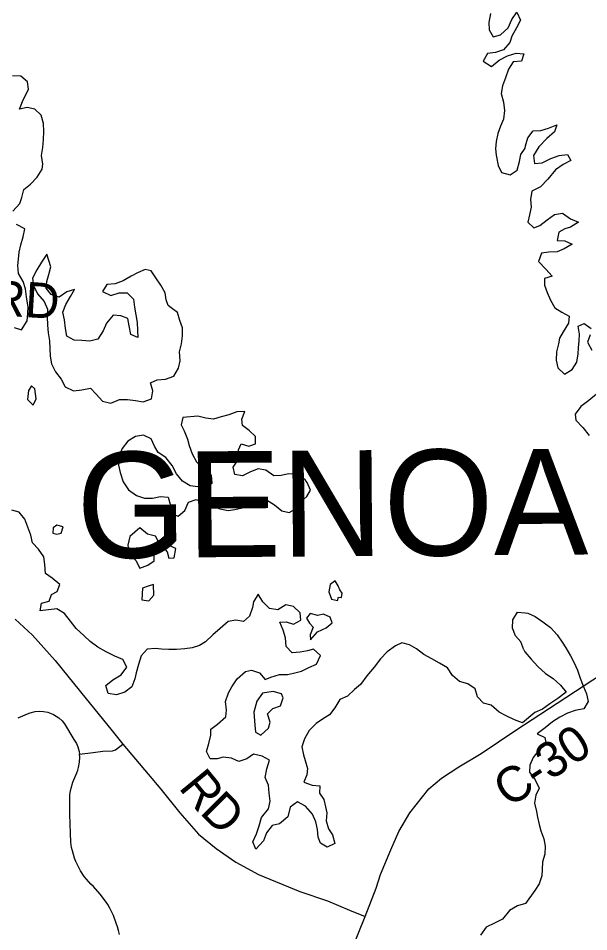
# Model space of a CAD drawing. Extents: x 114604 to 551442, y 316898 to 567001.
# Drawn here: x 236583 to 241428, y 462996 to 470759 of the extents above; entities that cross this region are included whole.
import ezdxf

# ---------------------------------------------------------------- set-up
doc = ezdxf.new("R2010")
doc.units = 0
for name, color, linetype in [('GE_P_Alignment_1000_Cardinal_Points', 7, 'Continuous'), ('GE_P_Alignment_500_Bearings', 7, 'Continuous'), ('GE_P_Alignment_500_Stations', 7, 'Continuous'), ('PM_P_CL_Double_Solid', 7, 'Continuous'), ('PM_P_Crosswalk', 7, 'Continuous'), ('VG_X_Tree_Line_Lt', 7, 'Continuous')]:
    doc.layers.add(name, color=color, linetype=linetype)

msp = doc.modelspace()

# ---------------------------------------------------------------- linework, layer by layer
at = {"layer": 'GE_P_Alignment_1000_Cardinal_Points'}
for points in [[(236555.6, 465651.4), (236704.3, 465515.7), (236896.6, 465301.6), (237160.3, 464975.9), (237368.6, 464718.7), (237470.5, 464590.6), (237793.2, 464208.2), (237954.4, 464007.2), (238115.4, 463825.7), (238262.9, 463702.9), (238430, 463586.7), (238623.1, 463483.7), (238975.9, 463337.4), (239209.3, 463259.1), (239395.2, 463179.3), (239529.4, 463126.1)], [(236583.2, 464812.7), (236660.3, 464846.6), (236684.9, 464856.2), (236727.7, 464866.4), (236762.9, 464869.3), (236798.3, 464867.4), (236833.1, 464860.7), (236862.5, 464851), (236882.8, 464842), (236927.5, 464813.8), (236956.7, 464787), (236976.3, 464763.4), (237056.6, 464630.4), (237076.6, 464594.7), (237088.1, 464567), (237101.1, 464526.5), (237104.5, 464505.7)], [(237104.5, 464505.7), (237218.8, 464519.3), (237302.5, 464531.5), (237382.6, 464534.6), (237409.2, 464542.8), (237470.5, 464590.6)], [(237441.8, 462972.6), (237434.3, 463006), (237425.3, 463039), (237415.3, 463069.8), (237390.7, 463134.6), (237360.2, 463197), (237342.8, 463227), (237324.1, 463256.2), (237279.3, 463316), (237221.8, 463380.5), (237200.6, 463400), (237161.6, 463442.2), (237144, 463464.9), (237112.6, 463513.1), (237099.6, 463537.1), (237085.4, 463564.9), (237072.5, 463593.5), (237061.2, 463622.6), (237051.4, 463652.3), (237043.1, 463682.5), (237036.3, 463713), (237029.5, 463756.1), (237025.5, 463835.1), (237021.2, 463993.3), (237021.3, 464107.4), (237020.9, 464131.7), (237022.2, 464156), (237025.1, 464180.2), (237032.6, 464216.7), (237047.2, 464268.4), (237081, 464347.8), (237089, 464369.8), (237095.6, 464392.3), (237104, 464438.3), (237106.4, 464479.9), (237104.5, 464505.7)]]:
    msp.add_lwpolyline(points, dxfattribs=at)
at = {"layer": 'GE_P_Alignment_500_Bearings'}
for points in [[(239529.4, 463126.1), (239622, 463366.8), (239660, 463481.2), (239747.2, 463691.2), (239814.3, 463847), (239909.7, 464006.1), (240069, 464210.8), (240177.8, 464301.6), (240325.8, 464396.5), (240514.7, 464509.4), (240808.5, 464709.1), (241086.9, 464891.2), (242067.9, 465532.4), (242706.7, 465904.4), (242940.8, 466050.7), (243595.3, 466467.8), (243627, 466489.4), (243677.3, 466531.8)], [(240080.7, 460076.1), (240110.9, 460207.8), (240130, 460292), (240141.9, 460415.5), (240140.9, 460547.4), (240135.8, 460621.3), (240125.4, 460692.2), (240096.5, 460815.4), (240060.7, 460917.1), (239995.8, 461051.8), (239832, 461349.5), (239735.4, 461534.5), (239609.8, 461749.3), (239487.1, 461961.1), (239373.4, 462173), (239334, 462290.5), (239321.4, 462405.7), (239317.5, 462467.8), (239331.7, 462598.7), (239356.9, 462697.8), (239529.4, 463126.1)]]:
    msp.add_lwpolyline(points, dxfattribs=at)
at = {"layer": 'VG_X_Tree_Line_Lt'}
for points in [[(240593.7, 470799.2), (240579.7, 470723.1), (240583.8, 470661.1), (240615.8, 470601.1), (240679.7, 470617.3), (240743.6, 470677.4), (240775.5, 470749.5), (240817.4, 470809.6), (240849.4, 470743.6), (240815.5, 470677.5), (240775.6, 470607.4), (240759.7, 470553.4), (240703.8, 470491.2), (240635.9, 470469.1), (240568, 470459), (240532.1, 470392.9), (240602, 470349), (240667.9, 470403.1), (240739.8, 470439.3), (240811.7, 470461.4), (240877.6, 470457.6), (240857.7, 470393.5), (240787.8, 470389.3), (240745.9, 470325.2), (240722, 470253.2), (240696.1, 470185.1), (240684.1, 470119), (240704.2, 470047), (240712.2, 469975), (240704.3, 469901), (240680.4, 469840.9), (240656.5, 469778.8), (240642.5, 469710.7), (240636.6, 469648.7), (240642.6, 469596.7), (240658.7, 469508.7), (240688.7, 469448.7), (240760.6, 469426.8), (240820.6, 469469), (240840.5, 469541), (240852.4, 469601.1), (240888.3, 469655.2)], [(236785.1, 469475.3), (236791, 469519.4), (236781, 469591.4), (236792.9, 469659.5), (236798.9, 469727.5), (236800.8, 469797.5), (236798.7, 469865.6), (236776.7, 469935.6), (236724.7, 469987.5), (236658.8, 470001.4), (236592.9, 469985.2), (236618.8, 470051.3), (236670.6, 470155.5), (236660.6, 470217.5), (236604.6, 470267.4), (236534.7, 470269.3)], [(240888.3, 469655.2), (240891.6, 469675.4), (240911.6, 469741.6), (240955.5, 469801.7), (241021.5, 469805.8), (241087.5, 469824), (241157.5, 469852.1), (241137.5, 469794), (241073.6, 469735.8), (241005.7, 469665.6), (240959.7, 469593.4), (240967.8, 469525.3), (241033.8, 469531.4), (241105.8, 469567.5), (241177.8, 469591.7), (241247.7, 469601.8), (241275.8, 469549.7), (241211.9, 469515.6), (241145.9, 469471.4), (241082, 469391.2), (241018.1, 469327), (240946.1, 469288.8), (240934.2, 469218.7), (240940.2, 469154.6), (240924.3, 469088.4), (240910.4, 469026.3), (240962.4, 468978.3), (241012.4, 468996.4), (241076.4, 469046.6), (241138.3, 469090.7), (241206.3, 469102.9), (241274.4, 469054.9), (241340.4, 469024.9), (241274.5, 468984.7), (241224.5, 468968.6), (241174.5, 468940.5), (241160.6, 468870.4), (241224.6, 468866.5), (241286.6, 468838.5), (241220.7, 468798.3), (241160.7, 468774.2), (241090.7, 468770.1), (241026.7, 468762), (241000.8, 468691.8), (241062.9, 468627.8), (241118.9, 468565.8), (241053, 468547.6), (241053, 468489.5), (241075.1, 468429.5), (241103.2, 468363.4), (241139.3, 468297.3), (241199.3, 468261.3), (241261.4, 468227.4), (241255.4, 468167.3), (241211.5, 468095.1), (241181.6, 468040.9), (241171.6, 467990.8), (241155.7, 467924.7), (241151.8, 467854.5), (241165.9, 467788.4), (241221.9, 467734.4), (241287.9, 467772.6), (241327.8, 467836.8), (241337.7, 467906.9), (241341.7, 467959), (241347.6, 468017.1), (241349.5, 468073.2), (241337.5, 468141.3), (241389.4, 468165.4), (241449.5, 468121.5)], [(236537.7, 469120.7), (236597.5, 469184.9), (236613.5, 469236.9), (236629.4, 469303), (236687.3, 469349.1), (236743.2, 469407.2), (236785.1, 469475.3)], [(236548.5, 468130.2), (236610.5, 468112.3), (236658.3, 468186.5), (236664.3, 468248.5), (236666.2, 468304.5), (236654.2, 468392.6), (236644.1, 468458.6), (236624.1, 468520.6), (236584.1, 468590.5), (236580, 468658.6), (236584, 468710.6), (236591.9, 468770.6), (236605.8, 468834.7), (236623.8, 468900.8), (236639.7, 468968.8), (236567.7, 469006.7)], [(236825.7, 468755.1), (236781.8, 468685), (236739.9, 468620.8), (236704, 468548.8), (236712, 468486.7), (236748, 468416.8), (236802, 468350.8), (236832, 468286.9), (236830.1, 468220.8), (236830.2, 468150.8), (236836.2, 468084.8), (236848.3, 468018.7), (236850.3, 467952.7), (236854.4, 467886.7), (236864.4, 467820.7), (236900.4, 467752.7), (236948.4, 467690.8), (236980.5, 467626.8), (237052.4, 467592.9), (237124.3, 467601), (237196.2, 467615.2), (237244.2, 467563.2), (237298.2, 467505.3), (237368.1, 467487.4), (237444, 467517.6), (237512, 467517.7), (237579.9, 467511.9), (237643.8, 467500), (237713.7, 467524.1), (237725.7, 467592.2), (237705.6, 467660.2), (237763.5, 467686.3), (237833.4, 467692.4), (237905.3, 467718.6), (237943.2, 467784.7), (237959.2, 467846.8), (237953.1, 467922.8), (237971, 467990.9), (237977, 468060.9), (237976.9, 468126.9), (237956.9, 468190.9), (237936.8, 468256.9), (237880.9, 468296.8)], [(237880.9, 468296.8), (237856.9, 468316.8), (237838.8, 468366.8), (237830.8, 468424.8), (237794.8, 468490.8), (237752.8, 468552.7), (237712.8, 468612.7), (237660.8, 468624.6), (237594.9, 468596.4), (237543, 468568.3), (237475.1, 468528.2), (237407.2, 468502), (237335.3, 468495.9), (237299.4, 468437.8), (237369.3, 468403.9), (237439.3, 468426.1), (237507.2, 468426.2), (237563.2, 468370.3), (237571.2, 468304.3), (237583.2, 468238.2), (237593.3, 468174.2), (237597.3, 468106.2), (237599.4, 468046.2), (237539.4, 468070.1), (237525.4, 468144.1), (237513.3, 468206.1), (237453.4, 468230), (237389.5, 468235.9), (237331.6, 468167.7), (237303.7, 468101.6), (237259.8, 468031.5), (237189.9, 468013.4), (237122, 468021.3), (237058, 468023.1), (236996.1, 468057), (236984, 468123.1), (236976, 468197.1), (236961.9, 468261.1), (236987.8, 468327.2), (237027.7, 468393.3), (237061.6, 468453.4), (236995.7, 468435.2), (236931.9, 468389.1), (236861.9, 468411), (236819.9, 468464.9), (236825.9, 468521), (236843.8, 468581), (236859.7, 468647.1), (236825.7, 468755.1)], [(241441.5, 468069.3), (241417.6, 468005.2), (241455.7, 467937.1)], [(236696.8, 467636.3), (236670.8, 467596.2), (236662.9, 467518.1), (236710.9, 467470.2)], [(236710.9, 467470.2), (236734.8, 467524.3), (236722.8, 467608.3), (236696.8, 467636.3)], [(241494.1, 467564.5), (241428.2, 467510.3), (241362.3, 467458.1), (241312.3, 467393.9), (241318.4, 467343.8), (241378.5, 467279.8), (241432.6, 467211.8)], [(239036.9, 466814.2), (239020.9, 466836.2), (238950.9, 466884.1), (238879, 466886), (238815.1, 466871.8), (238753.1, 466871.7), (238687.2, 466917.6), (238621.2, 466929.5), (238555.3, 466903.4), (238487.4, 466869.2), (238423.5, 466881.1), (238409.5, 466945.1), (238455.3, 467015.2), (238453.3, 467091.3), (238475.2, 467143.3), (238541.1, 467121.5), (238599.1, 467141.6), (238599, 467205.6), (238543, 467255.5), (238487.1, 467297.5), (238483, 467351.5), (238506.9, 467417.6), (238441, 467415.4), (238373.1, 467389.3), (238305.2, 467371.1), (238241.3, 467353), (238175.3, 467360.9), (238107.4, 467376.8), (237980.8, 467366.1)], [(237980.8, 467366.1), (237965.6, 467302.5), (237993.6, 467252.5), (238019.7, 467180.5), (238033.7, 467128.5), (238059.8, 467056.5), (238095.8, 466990.5), (238151.8, 466928.6), (238221.7, 466874.7), (238227.8, 466804.7), (238169.9, 466764.5), (238107.9, 466776.4), (238042, 466786.3), (237978.1, 466824.2), (237928.1, 466888.2), (237890, 466958.1), (237838, 467026.1), (237770.1, 467070), (237740.1, 467121.9), (237712, 467185.9), (237646.1, 467215.8), (237580.2, 467203.7), (237514.3, 467165.5), (237464.4, 467103.4), (237434.5, 467027.3), (237434.5, 466961.3), (237448.6, 466897.3), (237474.6, 466819.3), (237518.6, 466751.3), (237586.6, 466703.4), (237654.6, 466679.5), (237722.5, 466681.6), (237792.4, 466693.8), (237856.3, 466687.9), (237876.4, 466617.9), (237874.4, 466551.9), (237942.4, 466528), (237998.3, 466576.1), (238030.2, 466646.2), (238094.1, 466668.3), (238158, 466640.4), (238293.9, 466588.7), (238365.9, 466574.8), (238421.8, 466582.9), (238485.7, 466599), (238557.6, 466645.2), (238623.5, 466671.3), (238691.4, 466667.5), (238759.3, 466623.6), (238821.3, 466573.7), (238885.3, 466559.8), (238935.2, 466585.9), (238983.1, 466650), (239035, 466694.1), (239064.9, 466748.2), (239036.9, 466814.2)], [(238868.6, 465182.8), (238920.5, 465192.9), (238988.4, 465209), (239052.3, 465241.2), (239116.2, 465271.3), (239150.1, 465343.5), (239090.1, 465397.4), (239040.2, 465383.3), (238976.3, 465371.1), (238910.4, 465365), (238858.4, 465419), (238852.3, 465493), (238832.3, 465559), (238806.2, 465627), (238858.2, 465629.1), (238922.1, 465609.2), (238984, 465643.4), (238978, 465707.4), (238920, 465761.3), (238856, 465773.2), (238788.2, 465733), (238716.2, 465742.9), (238660.2, 465800.8), (238620.2, 465864.8), (238580.3, 465800.7), (238572.4, 465750.6), (238546.5, 465676.5), (238496.6, 465632.4), (238430.7, 465644.3), (238366.7, 465632.2), (238298.9, 465574), (238237, 465517.8), (238173.1, 465459.7), (238123.2, 465429.6), (238061.3, 465409.4), (237997.4, 465401.3), (237927.5, 465393.2), (237861.5, 465395), (237799.6, 465396.9), (237747.7, 465402.8), (237677.7, 465398.7), (237625.8, 465340.6), (237603.9, 465266.5), (237584, 465196.4), (237572.1, 465144.3), (237548.2, 465076.2), (237488.3, 465032.1), (237418.4, 465007.9), (237346.5, 465019.8), (237326.4, 465087.8), (237386.3, 465135.9), (237458.2, 465180.1), (237506.1, 465244.3), (237472.1, 465308.2), (237404.1, 465338.1), (237330.2, 465374), (237260.2, 465413.9), (237194.2, 465461.8), (237142.2, 465509.8), (237074.2, 465573.7), (237028.2, 465635.6), (236976.2, 465701.6), (236910.3, 465739.5), (236840.4, 465731.3), (236768.5, 465723.2), (236780.4, 465789.3), (236846.3, 465805.4), (236864.2, 465861.5), (236914.1, 465887.6), (236936.1, 465945.7), (236872.1, 465999.6), (236814.1, 466041.5), (236810, 466115.6), (236800, 466181.6), (236754, 466247.5), (236704, 466301.5), (236689.9, 466367.5), (236663.9, 466435.5), (236637.9, 466501.5), (236591.9, 466561.4), (236527.9, 466579.3)], [(236911.6, 466450), (236879.7, 466427.9), (236875.7, 466383.8), (236911.7, 466375.9)], [(236911.7, 466375.9), (236947.6, 466384), (236963.6, 466436), (236911.6, 466450)], [(237614.8, 466429.3), (237531, 466355.1), (237513.1, 466281), (237523.1, 466215), (237581.1, 466151), (237615.1, 466087.1), (237683, 466111.2), (237737, 466149.3)], [(237737, 466149.3), (237736.9, 466193.4), (237718.9, 466243.4), (237776.8, 466303.5), (237748.7, 466357.5), (237680.8, 466373.4), (237614.8, 466429.3)], [(237906.7, 466173.7), (237920.6, 466253.8), (237876.7, 466273.7), (237816.8, 466261.6)], [(237816.8, 466261.6), (237848.8, 466223.6), (237862.8, 466171.6), (237906.7, 466173.7)], [(237639.3, 465917), (237633.4, 465816.9), (237693.3, 465807), (237735.2, 465855.1)], [(237735.2, 465855.1), (237731.1, 465947.2), (237687.2, 465933.1), (237639.3, 465917)], [(239275.4, 465978.1), (239231.5, 465948), (239221.5, 465884), (239243.6, 465822), (239293.5, 465812.1), (239303.5, 465838.1), (239329.4, 465836.1), (239335.4, 465872.2)], [(239335.4, 465872.2), (239313.4, 465902.2), (239299.4, 465936.2), (239275.4, 465978.1)], [(239233.7, 465669.8), (239175.8, 465693.8), (239127.8, 465683.7), (239061.9, 465701.5), (239030, 465661.5), (239056, 465619.5), (239088, 465585.5)], [(240878.1, 465390.8), (240852.1, 465460.8), (240806.1, 465510.7), (240782.1, 465576.7), (240784, 465646.8), (240823.9, 465710.9), (240889.8, 465705)], [(240889.8, 465705), (240910.4, 465704.1), (240974.4, 465674.1), (241038.5, 465630.1), (241104.5, 465582.1), (241160.6, 465520.1), (241202.7, 465458), (241232.8, 465408), (241272.9, 465341.9), (241305, 465281.8), (241333, 465217.7), (241357.1, 465149.6), (241381.2, 465085.5), (241409.3, 465017.4), (241423.4, 464951.3), (241385.5, 464889.1), (241313.5, 464877), (241249.5, 464854.9), (241183.5, 464820.7), (241119.6, 464778.5), (241057.6, 464728.3), (240991.7, 464678.1), (241055.7, 464646.2), (241065.8, 464586.1), (241005.9, 464537.9), (240956, 464475.7), (240928, 464411.5), (240926.1, 464351.4), (240972.2, 464287.3), (241006.3, 464217.2), (240980.4, 464157), (240966.5, 464088.9), (240984.6, 464018.7), (240994.6, 463968.6), (241008.7, 463906.5), (241020.8, 463852.4), (241046.9, 463786.3), (241059, 463724.2), (241055.1, 463656), (241037.1, 463589.9), (241033.2, 463523.7), (241029.3, 463471.6), (241007.4, 463403.4), (240971.5, 463345.3), (240890.3, 463235)], [(239088, 465585.5), (239062.1, 465519.4), (239064.1, 465475.4), (239124.4, 465543.6), (239199.8, 465579.7), (239249.7, 465619.8), (239233.7, 465669.8)], [(240866.8, 464772.3), (240796.8, 464798.2), (240732.9, 464828.1), (240666.9, 464862), (240598.9, 464921.9), (240535, 464939.8), (240483, 464991.7), (240462.9, 465061.7), (240401, 465101.6), (240331, 465121.5), (240271, 465173.5), (240229, 465237.4), (240161, 465279.3), (240097.1, 465315.2), (240029.1, 465351.1), (239965.1, 465401), (239905.2, 465435), (239841.2, 465450.8), (239787.3, 465426.7), (239715.5, 465374.5), (239659.6, 465314.4), (239605.7, 465244.2), (239543.9, 465172.1), (239490, 465097.9), (239440.1, 465055.8), (239378.2, 464997.6), (239314.3, 464969.5), (239272.4, 464899.4), (239226.5, 464839.2), (239174.6, 464807.1), (239112.7, 464766.9), (239054.9, 464704.8), (239015, 464634.7), (238991.1, 464566.6), (239007.1, 464500.5), (239021.2, 464450.5), (239039.2, 464382.5), (239033.3, 464328.4), (239009.4, 464266.4), (239079.3, 464242.5), (239143.2, 464234.6), (239141.3, 464172.5), (239177.3, 464118.5), (239193.4, 464056.5), (239205.4, 464006.5), (239197.5, 463938.4), (239217.5, 463870.4), (239253.5, 463820.4), (239271.6, 463746.4), (239207.7, 463714.3), (239149.7, 463748.2), (239131.7, 463800.2), (239125.6, 463864.2), (239109.6, 463930.3), (239081.6, 463996.3), (239023.6, 464062.2), (238955.6, 464100.1), (238893.7, 464054), (238871.8, 463973.8), (238802, 463911.7), (238740, 463897.5), (238690.2, 463835.4), (238666.3, 463767.3), (238602.4, 463697.1), (238576.4, 463759.1), (238606.3, 463829.2), (238630.2, 463897.3), (238648.1, 463967.4), (238707.9, 464039.6), (238723.8, 464105.7), (238713.8, 464173.7), (238709.7, 464241.8), (238681.7, 464305.8), (238695.6, 464379.9), (238717.5, 464453.9), (238653.5, 464487.9), (238581.6, 464505.7), (238523.7, 464465.6), (238455.8, 464443.4), (238393.9, 464471.4), (238323.9, 464479.2), (238272, 464465.1), (238212, 464465), (238182, 464527), (238201.9, 464597.1), (238219.8, 464665.2), (238217.8, 464717.2), (238275.7, 464759.3), (238345.6, 464821.5), (238351.5, 464877.6), (238343.4, 464953.6), (238369.3, 465025.7), (238397.2, 465077.8), (238443.1, 465144), (238513, 465208.1), (238564.9, 465220.3), (238630.9, 465196.4), (238678.9, 465138.4), (238728.8, 465160.5), (238800.7, 465182.7), (238868.6, 465182.8)], [(240878.1, 465390.8), (240884.8, 465375.4), (240940.9, 465311.4), (240997, 465249.3), (241061, 465189.3), (241127.1, 465147.3), (241189.2, 465091.3), (241237.3, 465031.2), (241167.3, 464977), (241099.4, 464932.8), (241035.4, 464888.6), (240971.5, 464858.5), (240866.8, 464772.3)], [(238818.8, 465016.6), (238748.9, 465038.5), (238659, 465024.3), (238609.1, 464954.1), (238585.2, 464862), (238591.3, 464751.9), (238599.4, 464691.9), (238643.4, 464666)], [(238643.4, 464666), (238707.2, 464726.1), (238723.2, 464778.2), (238701.1, 464848.2), (238745, 464892.3), (238810.9, 464916.5), (238832.8, 464982.6), (238818.8, 465016.6)], [(240890.3, 463235), (240822.4, 463216.9), (240754.5, 463176.7), (240694.7, 463102.5), (240626.8, 463068.4), (240556.9, 463034.2), (240509, 462968.1)]]:
    msp.add_lwpolyline(points, dxfattribs=at)

# ---------------------------------------------------------------- texts
at = {"layer": 'GE_P_Alignment_500_Stations'}
msp.add_text('GENOA', height=900.01, rotation=0.41524, dxfattribs=at).set_placement((237079.7, 466170.6))
at = {"layer": 'PM_P_CL_Double_Solid'}
msp.add_text('C-30', height=300.01, rotation=33.53843, dxfattribs=at).set_placement((240750, 464044.6))
at = {"layer": 'PM_P_Crosswalk'}
for s, rotation, p in [('OXBOW RD', 356.62569, (234699.3, 468333.8)), ('R', 309.40725, (237938.2, 464219)), ('D', 314.95297, (238115.6, 464005.5))]:
    msp.add_text(s, height=300, rotation=rotation, dxfattribs=at).set_placement(p)

doc.saveas('drawing.dxf')
